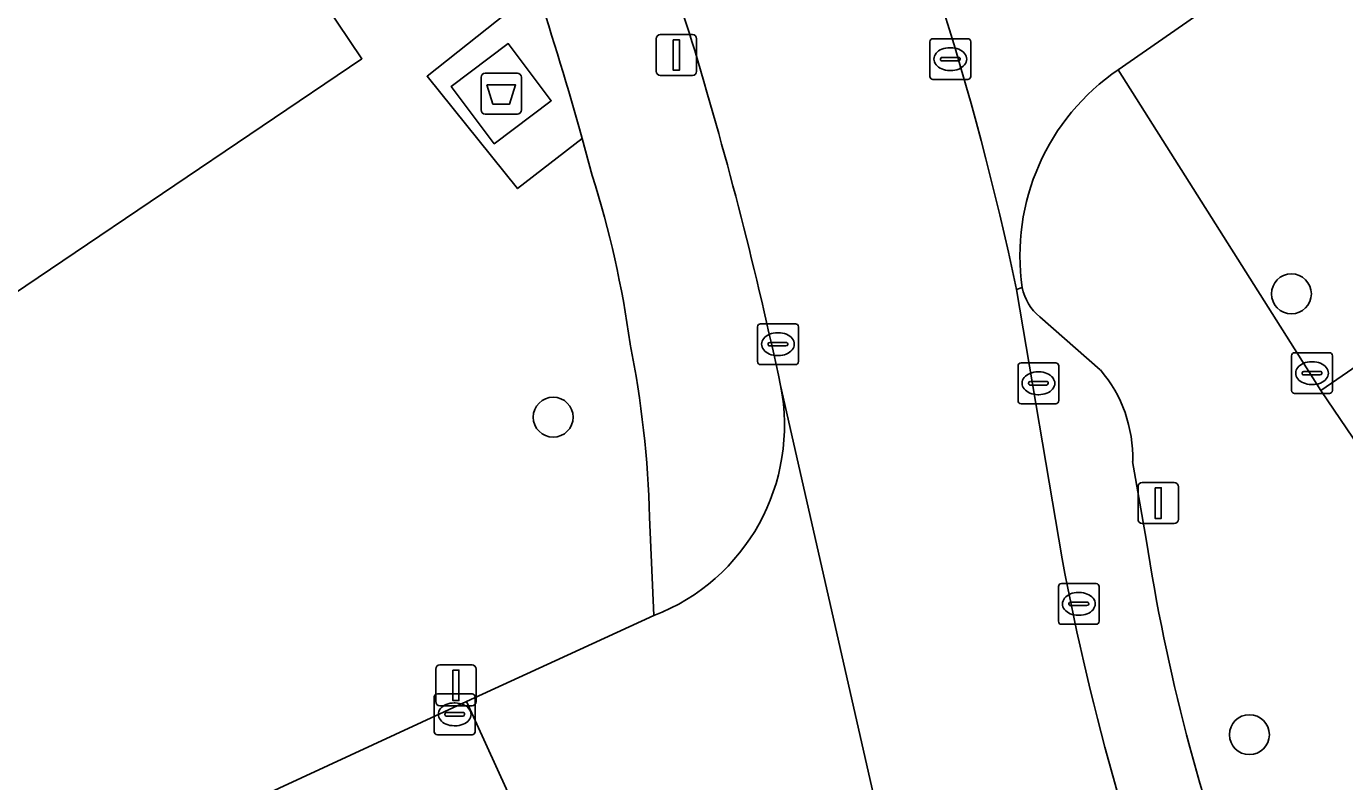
# Model space of a CAD drawing. Extents: x 157445 to 158888, y 383061 to 384688.
# Drawn here: x 157981.3 to 158013.62, y 383445.91 to 383464.42 of the extents above; entities that cross this region are included whole.
import ezdxf

# ---------------------------------------------------------------- set-up
doc = ezdxf.new("R2010")
doc.units = 0
for name, color, linetype in [('IMGEO_Afval_apart_plaats', 7, 'Continuous'), ('IMGEO_Boom', 7, 'Continuous'), ('IMGEO_Brandkraan', 7, 'Continuous'), ('IMGEO_Erf', 7, 'Continuous'), ('IMGEO_Kolk', 7, 'Continuous'), ('IMGEO_Lichtmast', 7, 'Continuous'), ('IMGEO_Pand', 7, 'Continuous'), ('IMGEO_Parkeervlak_open', 7, 'Continuous'), ('IMGEO_Rijbaan_lokaal_gesloten', 7, 'Continuous'), ('IMGEO_Rijbaan_lokaal_open', 7, 'Continuous'), ('IMGEO_Rioolput', 7, 'Continuous'), ('IMGEO_Voetpad_gesloten', 7, 'Continuous'), ('IMGEO_Voetpad_open', 7, 'Continuous')]:
    doc.layers.add(name, color=color, linetype=linetype)

msp = doc.modelspace()

# ---------------------------------------------------------------- linework, layer by layer
at = {"layer": 'IMGEO_Afval_apart_plaats'}
for p, q in [((157992.447, 383462.369), (157992.447, 383463.169)), ((157992.447, 383463.169), (157992.447, 383462.369)), ((157992.547, 383463.269), (157993.337, 383463.269)), ((157993.337, 383463.269), (157992.547, 383463.269)), ((157993.437, 383463.169), (157993.437, 383462.369)), ((157993.437, 383462.369), (157993.437, 383463.169)), ((157993.337, 383462.269), (157992.547, 383462.269)), ((157992.547, 383462.269), (157993.337, 383462.269))]:
    msp.add_line(p, q, dxfattribs=at)
msp.add_lwpolyline([(157992.59, 383462.983), (157993.294, 383462.983), (157993.145, 383462.513), (157992.739, 383462.513), (157992.59, 383462.983)], dxfattribs=at)
for centre, start, end in [((157992.547, 383463.169), 90, 180), ((157992.547, 383463.169), 90, 180), ((157993.337, 383463.169), 0, 90), ((157993.337, 383463.169), 360, 90), ((157992.547, 383462.369), 180, 270), ((157992.547, 383462.369), 180, 270), ((157993.337, 383462.369), 270, 0), ((157993.337, 383462.369), 270, 0)]:
    msp.add_arc(centre, 0.1, start, end, dxfattribs=at)
at = {"layer": 'IMGEO_Boom'}
for centre in [(158012.316, 383457.864), (157994.216, 383454.842), (158011.286, 383447.064)]:
    msp.add_circle(centre, 0.489, dxfattribs=at)
at = {"layer": 'IMGEO_Brandkraan'}
for p, q in [((158012.321, 383455.495), (158012.321, 383456.347)), ((158012.396, 383456.421), (158013.248, 383456.421)), ((158013.322, 383456.347), (158013.322, 383455.495)), ((158012.623, 383455.964), (158013.021, 383455.964)), ((158012.809, 383456.201), (158012.834, 383456.201)), ((158012.58, 383455.915), (158012.58, 383455.927)), ((158013.018, 383455.878), (158012.62, 383455.878)), ((158012.832, 383455.641), (158012.807, 383455.641)), ((158013.064, 383455.927), (158013.064, 383455.915)), ((158013.248, 383455.421), (158012.396, 383455.421))]:
    msp.add_line(p, q, dxfattribs=at)
for points in [[(158012.321, 383455.495), (158012.321, 383456.347)], [(158012.396, 383456.421), (158013.248, 383456.421)], [(158013.322, 383456.347), (158013.322, 383455.495)], [(158013.248, 383455.421), (158012.396, 383455.421)]]:
    msp.add_lwpolyline(points, dxfattribs=at)
for centre, radius, start, end in [((158012.398, 383456.345), 0.0765, 91.552, 178.448), ((158012.398, 383456.345), 0.0765, 91.552, 178.448), ((158013.246, 383456.345), 0.0765, 1.552, 88.448), ((158013.246, 383456.345), 0.0765, 1.552, 88.448), ((158012.62, 383455.924), 0.0403, 85.8775, 175.7526), ((158013.025, 383455.926), 0.0386, 1.7309, 96.639), ((158012.617, 383455.914), 0.0366, 178.938, 274.7102), ((158013.021, 383455.921), 0.043, 264.8664, 352.4533), ((158012.398, 383455.497), 0.0765, 181.552, 268.448), ((158012.398, 383455.497), 0.0765, 181.552, 268.448), ((158013.246, 383455.497), 0.0765, 271.552, 358.448), ((158013.246, 383455.497), 0.0765, 271.552, 358.448)]:
    msp.add_arc(centre, radius, start, end, dxfattribs=at)
for centre, major_axis, ratio, start_param, end_param in [((158012.808, 383455.921), (-0.387, 0.002), 0.722429, 4.712389, 7.853982), ((158012.833, 383455.921), (-0.39, 0.002), 0.717154, 1.570796, 4.712389)]:
    msp.add_ellipse(centre, major_axis=major_axis, ratio=ratio, start_param=start_param, end_param=end_param, dxfattribs=at)
at = {"layer": 'IMGEO_Erf'}
msp.add_lwpolyline([(157954.187, 383452.703), (157968.869, 383462.612), (157983.54, 383472.513), (157989.524, 383463.625), (157974.853, 383453.724), (157960.171, 383443.815), (157945.5, 383433.914), (157939.516, 383442.802)], close=True, dxfattribs=at)
for points in [[(158032.414, 383468.826), (158013.037, 383455.497), (158017.16, 383449.429), (158027.481, 383434.239), (158040.423, 383443.033), (158038.759, 383445.452), (158041.668, 383447.454), (158043.332, 383445.035), (158045.537, 383446.552), (158046.101, 383446.94), (158052.382, 383437.812), (158054.284, 383435.355)], [(157995.174, 383460.762), (157994.923, 383461.673), (157993.343, 383460.443), (157991.123, 383463.196), (157993.811, 383465.338)], [(157950.222, 383428.382), (157986.949, 383445.503), (157992.094, 383447.874), (157994.265, 383448.871), (157996.681, 383449.98), (157996.578, 383452.389)]]:
    msp.add_lwpolyline(points, dxfattribs=at)
for centre, radius, start, end in [((157971.601, 383453.288), 24.729, 7.7794, 17.5926), ((157971.75, 383451.761), 24.836, 1.4488, 11.3175)]:
    msp.add_arc(centre, radius, start, end, dxfattribs=at)
at = {"layer": 'IMGEO_Kolk'}
for p, q in [((157999.226, 383456.205), (157999.226, 383457.057)), ((157999.301, 383457.131), (158000.153, 383457.131)), ((158000.227, 383457.057), (158000.227, 383456.205)), ((157999.485, 383456.625), (157999.485, 383456.637)), ((157999.528, 383456.674), (157999.926, 383456.674)), ((157999.714, 383456.911), (157999.739, 383456.911)), ((157999.969, 383456.637), (157999.969, 383456.625)), ((157999.923, 383456.588), (157999.525, 383456.588)), ((157999.737, 383456.351), (157999.712, 383456.351)), ((158000.153, 383456.131), (157999.301, 383456.131)), ((158005.613, 383455.247), (158005.613, 383456.099)), ((158005.688, 383456.173), (158006.54, 383456.173)), ((158006.614, 383456.099), (158006.614, 383455.247)), ((158005.872, 383455.667), (158005.872, 383455.679)), ((158005.915, 383455.716), (158006.313, 383455.716)), ((158006.101, 383455.953), (158006.126, 383455.953)), ((158006.356, 383455.679), (158006.356, 383455.667)), ((158006.31, 383455.63), (158005.912, 383455.63)), ((158006.124, 383455.393), (158006.099, 383455.393)), ((158006.54, 383455.173), (158005.688, 383455.173)), ((157991.301, 383447.136), (157991.301, 383447.988)), ((157991.376, 383448.062), (157992.228, 383448.062)), ((157992.302, 383447.988), (157992.302, 383447.136)), ((157991.56, 383447.556), (157991.56, 383447.568)), ((157991.603, 383447.605), (157992.001, 383447.605)), ((157991.789, 383447.842), (157991.814, 383447.842)), ((157992.044, 383447.568), (157992.044, 383447.556)), ((157991.998, 383447.519), (157991.6, 383447.519)), ((157991.812, 383447.282), (157991.787, 383447.282)), ((157992.228, 383447.062), (157991.376, 383447.062))]:
    msp.add_line(p, q, dxfattribs=at)
for points in [[(157999.226, 383456.205), (157999.226, 383457.057)], [(157999.301, 383457.131), (158000.153, 383457.131)], [(158000.227, 383457.057), (158000.227, 383456.205)], [(158000.153, 383456.131), (157999.301, 383456.131)], [(158005.613, 383455.247), (158005.613, 383456.099)], [(158005.688, 383456.173), (158006.54, 383456.173)], [(158006.614, 383456.099), (158006.614, 383455.247)], [(158006.54, 383455.173), (158005.688, 383455.173)], [(157991.301, 383447.136), (157991.301, 383447.988)], [(157991.376, 383448.062), (157992.228, 383448.062)], [(157992.302, 383447.988), (157992.302, 383447.136)], [(157992.228, 383447.062), (157991.376, 383447.062)]]:
    msp.add_lwpolyline(points, dxfattribs=at)
for centre, radius, start, end in [((157999.303, 383457.055), 0.0765, 91.552, 178.448), ((157999.303, 383457.055), 0.0765, 91.552, 178.448), ((158000.151, 383457.055), 0.0765, 1.552, 88.448), ((158000.151, 383457.055), 0.0765, 1.552, 88.448), ((157999.525, 383456.634), 0.0403, 85.8775, 175.7526), ((157999.522, 383456.624), 0.0366, 178.938, 274.7102), ((157999.926, 383456.631), 0.043, 264.8664, 352.4533), ((157999.93, 383456.636), 0.0386, 1.7309, 96.639), ((157999.303, 383456.207), 0.0765, 181.552, 268.448), ((157999.303, 383456.207), 0.0765, 181.552, 268.448), ((158000.151, 383456.207), 0.0765, 271.552, 358.448), ((158000.151, 383456.207), 0.0765, 271.552, 358.448), ((158005.69, 383456.097), 0.0765, 91.552, 178.448), ((158005.69, 383456.097), 0.0765, 91.552, 178.448), ((158006.538, 383456.097), 0.0765, 1.552, 88.448), ((158006.538, 383456.097), 0.0765, 1.552, 88.448), ((158005.912, 383455.676), 0.0403, 85.8775, 175.7526), ((158005.909, 383455.666), 0.0366, 178.938, 274.7102), ((158006.313, 383455.673), 0.043, 264.8664, 352.4533), ((158006.317, 383455.678), 0.0386, 1.7309, 96.639), ((158005.69, 383455.249), 0.0765, 181.552, 268.448), ((158005.69, 383455.249), 0.0765, 181.552, 268.448), ((158006.538, 383455.249), 0.0765, 271.552, 358.448), ((158006.538, 383455.249), 0.0765, 271.552, 358.448), ((157991.378, 383447.986), 0.0765, 91.552, 178.448), ((157991.378, 383447.986), 0.0765, 91.552, 178.448), ((157992.226, 383447.986), 0.0765, 1.552, 88.448), ((157992.226, 383447.986), 0.0765, 1.552, 88.448), ((157991.6, 383447.565), 0.0403, 85.8775, 175.7526), ((157992.005, 383447.567), 0.0386, 1.7309, 96.639), ((157991.597, 383447.555), 0.0366, 178.938, 274.7102), ((157992.001, 383447.562), 0.043, 264.8664, 352.4533), ((157991.378, 383447.138), 0.0765, 181.552, 268.448), ((157991.378, 383447.138), 0.0765, 181.552, 268.448), ((157992.226, 383447.138), 0.0765, 271.552, 358.448), ((157992.226, 383447.138), 0.0765, 271.552, 358.448)]:
    msp.add_arc(centre, radius, start, end, dxfattribs=at)
for centre, major_axis, ratio, start_param, end_param in [((157999.713, 383456.631), (-0.387, 0.002), 0.722429, 4.712389, 7.853982), ((157999.738, 383456.631), (-0.39, 0.002), 0.717154, 1.570796, 4.712389), ((158006.1, 383455.673), (-0.387, 0.002), 0.722429, 4.712389, 7.853982), ((158006.125, 383455.673), (-0.39, 0.002), 0.717154, 1.570796, 4.712389), ((157991.788, 383447.562), (-0.387, 0.002), 0.722429, 4.712389, 7.853982), ((157991.813, 383447.562), (-0.39, 0.002), 0.717154, 1.570796, 4.712389)]:
    msp.add_ellipse(centre, major_axis=major_axis, ratio=ratio, start_param=start_param, end_param=end_param, dxfattribs=at)
at = {"layer": 'IMGEO_Lichtmast'}
for p, q in [((157996.741, 383463.315), (157996.741, 383464.115)), ((157996.741, 383464.115), (157996.741, 383463.315)), ((157996.841, 383464.215), (157997.631, 383464.215)), ((157997.631, 383464.215), (157996.841, 383464.215)), ((157997.731, 383464.115), (157997.731, 383463.315)), ((157997.731, 383463.315), (157997.731, 383464.115)), ((157997.631, 383463.215), (157996.841, 383463.215)), ((157996.841, 383463.215), (157997.631, 383463.215)), ((158008.555, 383452.338), (158008.555, 383453.138)), ((158008.555, 383453.138), (158008.555, 383452.338)), ((158008.655, 383453.238), (158009.445, 383453.238)), ((158009.445, 383453.238), (158008.655, 383453.238)), ((158009.545, 383453.138), (158009.545, 383452.338)), ((158009.545, 383452.338), (158009.545, 383453.138)), ((158009.445, 383452.238), (158008.655, 383452.238)), ((158008.655, 383452.238), (158009.445, 383452.238)), ((157991.336, 383447.873), (157991.336, 383448.673)), ((157991.336, 383448.673), (157991.336, 383447.873)), ((157991.436, 383448.773), (157992.226, 383448.773)), ((157992.226, 383448.773), (157991.436, 383448.773)), ((157992.326, 383448.673), (157992.326, 383447.873)), ((157992.326, 383447.873), (157992.326, 383448.673)), ((157992.226, 383447.773), (157991.436, 383447.773)), ((157991.436, 383447.773), (157992.226, 383447.773))]:
    msp.add_line(p, q, dxfattribs=at)
for points in [[(157997.161, 383464.09), (157997.311, 383464.09), (157997.311, 383463.34), (157997.161, 383463.34), (157997.161, 383464.09)], [(158008.975, 383453.113), (158009.125, 383453.113), (158009.125, 383452.363), (158008.975, 383452.363), (158008.975, 383453.113)], [(157991.756, 383448.648), (157991.906, 383448.648), (157991.906, 383447.898), (157991.756, 383447.898), (157991.756, 383448.648)]]:
    msp.add_lwpolyline(points, dxfattribs=at)
for centre, start, end in [((157996.841, 383464.115), 90, 180), ((157996.841, 383464.115), 90, 180), ((157997.631, 383464.115), 0, 90), ((157997.631, 383464.115), 360, 90), ((157996.841, 383463.315), 180, 270), ((157996.841, 383463.315), 180, 270), ((157997.631, 383463.315), 270, 0), ((157997.631, 383463.315), 270, 0), ((158008.655, 383453.138), 90, 180), ((158008.655, 383453.138), 90, 180), ((158009.445, 383453.138), 0, 90), ((158009.445, 383453.138), 360, 90), ((158008.655, 383452.338), 180, 270), ((158008.655, 383452.338), 180, 270), ((158009.445, 383452.338), 270, 0), ((158009.445, 383452.338), 270, 0), ((157991.436, 383448.673), 90, 180), ((157991.436, 383448.673), 90, 180), ((157992.226, 383448.673), 0, 90), ((157992.226, 383448.673), 360, 90), ((157991.436, 383447.873), 180, 270), ((157991.436, 383447.873), 180, 270), ((157992.226, 383447.873), 270, 0), ((157992.226, 383447.873), 270, 0)]:
    msp.add_arc(centre, 0.1, start, end, dxfattribs=at)
at = {"layer": 'IMGEO_Pand'}
msp.add_lwpolyline([(157974.853, 383453.724), (157989.524, 383463.625), (157983.54, 383472.513), (157968.869, 383462.612)], close=True, dxfattribs=at)
at = {"layer": 'IMGEO_Parkeervlak_open'}
for points in [[(158005.718, 383458.016), (158005.577, 383457.969), (158006.694, 383451.37)], [(158007.631, 383456), (158006.149, 383457.304)], [(158008.758, 383451.851), (158008.424, 383453.759)]]:
    msp.add_lwpolyline(points, dxfattribs=at)
for centre, radius, start, end in [((158006.884, 383458.235), 1.186, 190.6553, 231.7208), ((158005.12, 383453.851), 3.306, 358.4137, 40.5599), ((158054.133, 383458.692), 45.887, 188.5735, 200.8039), ((158067.511, 383462.816), 61.885, 190.65839, 201.43819)]:
    msp.add_arc(centre, radius, start, end, dxfattribs=at)
at = {"layer": 'IMGEO_Rijbaan_lokaal_gesloten'}
for points in [[(158006.694, 383451.37), (158005.577, 383457.969)], [(157999.792, 383455.615), (158002.349, 383444.372), (158002.912, 383442.704), (158004.525, 383438.354), (158009.908, 383440.197)]]:
    msp.add_lwpolyline(points, dxfattribs=at)
for centre, radius, start, end in [((157931.831, 383442.331), 75.386, 11.97242, 23.38412), ((157953.862, 383450.404), 45.834, 17.0264, 26.3126), ((157897.758, 383433.829), 104.334, 12.05271, 16.7084), ((158067.511, 383462.816), 61.885, 190.65839, 201.43819)]:
    msp.add_arc(centre, radius, start, end, dxfattribs=at)
at = {"layer": 'IMGEO_Rijbaan_lokaal_open'}
for points in [[(158008.072, 383463.356), (158010.93, 383465.347)], [(158005.577, 383457.969), (158005.718, 383458.016)], [(158002.912, 383442.704), (158002.349, 383444.372), (157999.792, 383455.615)], [(157996.681, 383449.98), (157994.265, 383448.871), (157992.094, 383447.874), (157994.076, 383443.525), (157996.535, 383444.659), (157998.111, 383445.386), (157998.224, 383445.465)], [(157990.708, 383441.929), (157994.076, 383443.525), (157992.094, 383447.874), (157986.949, 383445.503), (157950.222, 383428.382)]]:
    msp.add_lwpolyline(points, dxfattribs=at)
for centre, radius, start, end in [((157931.831, 383442.331), 75.386, 11.97242, 23.38412), ((158011.159, 383458.806), 5.498, 124.1575, 188.2644), ((157994.888, 383454.646), 4.999, 291.0217, 11.1734)]:
    msp.add_arc(centre, radius, start, end, dxfattribs=at)
at = {"layer": 'IMGEO_Rioolput'}
for p, q in [((158003.527, 383464.115), (158004.379, 383464.115)), ((158003.452, 383463.189), (158003.452, 383464.041)), ((158003.94, 383463.895), (158003.965, 383463.895)), ((158004.453, 383464.041), (158004.453, 383463.189)), ((158003.711, 383463.609), (158003.711, 383463.621)), ((158004.149, 383463.572), (158003.751, 383463.572)), ((158003.754, 383463.658), (158004.152, 383463.658)), ((158004.195, 383463.621), (158004.195, 383463.609)), ((158004.379, 383463.115), (158003.527, 383463.115)), ((158003.963, 383463.335), (158003.938, 383463.335)), ((158006.603, 383449.842), (158006.603, 383450.694)), ((158006.678, 383450.768), (158007.53, 383450.768)), ((158007.091, 383450.548), (158007.116, 383450.548)), ((158007.604, 383450.694), (158007.604, 383449.842)), ((158006.862, 383450.262), (158006.862, 383450.274)), ((158007.3, 383450.225), (158006.902, 383450.225)), ((158006.905, 383450.311), (158007.303, 383450.311)), ((158007.346, 383450.274), (158007.346, 383450.262)), ((158007.114, 383449.988), (158007.089, 383449.988)), ((158007.53, 383449.768), (158006.678, 383449.768))]:
    msp.add_line(p, q, dxfattribs=at)
for points in [[(158003.527, 383464.115), (158004.379, 383464.115)], [(158003.452, 383463.189), (158003.452, 383464.041)], [(158004.453, 383464.041), (158004.453, 383463.189)], [(158004.379, 383463.115), (158003.527, 383463.115)], [(158006.603, 383449.842), (158006.603, 383450.694)], [(158006.678, 383450.768), (158007.53, 383450.768)], [(158007.604, 383450.694), (158007.604, 383449.842)], [(158007.53, 383449.768), (158006.678, 383449.768)]]:
    msp.add_lwpolyline(points, dxfattribs=at)
for centre, radius, start, end in [((158003.529, 383464.039), 0.0765, 91.552, 178.448), ((158003.529, 383464.039), 0.0765, 91.552, 178.448), ((158004.377, 383464.039), 0.0765, 1.552, 88.448), ((158004.377, 383464.039), 0.0765, 1.552, 88.448), ((158003.751, 383463.618), 0.0403, 85.8775, 175.7526), ((158003.748, 383463.608), 0.0366, 178.938, 274.7102), ((158004.152, 383463.615), 0.043, 264.8664, 352.4533), ((158004.156, 383463.62), 0.0386, 1.7309, 96.639), ((158003.529, 383463.191), 0.0765, 181.552, 268.448), ((158003.529, 383463.191), 0.0765, 181.552, 268.448), ((158004.377, 383463.191), 0.0765, 271.552, 358.448), ((158004.377, 383463.191), 0.0765, 271.552, 358.448), ((158006.68, 383450.692), 0.0765, 91.552, 178.448), ((158006.68, 383450.692), 0.0765, 91.552, 178.448), ((158007.528, 383450.692), 0.0765, 1.552, 88.448), ((158007.528, 383450.692), 0.0765, 1.552, 88.448), ((158006.902, 383450.271), 0.0403, 85.8775, 175.7526), ((158006.899, 383450.261), 0.0366, 178.938, 274.7102), ((158007.303, 383450.268), 0.043, 264.8664, 352.4533), ((158007.307, 383450.273), 0.0386, 1.7309, 96.639), ((158006.68, 383449.844), 0.0765, 181.552, 268.448), ((158006.68, 383449.844), 0.0765, 181.552, 268.448), ((158007.528, 383449.844), 0.0765, 271.552, 358.448), ((158007.528, 383449.844), 0.0765, 271.552, 358.448)]:
    msp.add_arc(centre, radius, start, end, dxfattribs=at)
for centre, major_axis, ratio, start_param, end_param in [((158003.939, 383463.615), (-0.387, 0.002), 0.722429, 4.712389, 7.853982), ((158003.964, 383463.615), (-0.39, 0.002), 0.717154, 1.570796, 4.712389), ((158007.09, 383450.268), (-0.387, 0.002), 0.722429, 4.712389, 7.853982), ((158007.115, 383450.268), (-0.39, 0.002), 0.717154, 1.570796, 4.712389)]:
    msp.add_ellipse(centre, major_axis=major_axis, ratio=ratio, start_param=start_param, end_param=end_param, dxfattribs=at)
at = {"layer": 'IMGEO_Voetpad_gesloten'}
msp.add_lwpolyline([(157993.112, 383463.997), (157991.715, 383462.945), (157992.772, 383461.542), (157994.168, 383462.593)], close=True, dxfattribs=at)
at = {"layer": 'IMGEO_Voetpad_open'}
for points in [[(158014.707, 383467.951), (158014.251, 383467.733), (158013.925, 383467.527), (158012.114, 383466.171), (158010.93, 383465.347), (158008.072, 383463.356), (158013.037, 383455.497), (158032.414, 383468.826)], [(157993.811, 383465.338), (157991.123, 383463.196), (157993.343, 383460.443), (157994.923, 383461.673)], [(158014.423, 383447.57), (158017.16, 383449.429), (158013.037, 383455.497), (158008.072, 383463.356)], [(157994.923, 383461.673), (157995.174, 383460.762)], [(158006.149, 383457.304), (158007.631, 383456)], [(158008.424, 383453.759), (158008.758, 383451.851)], [(157996.578, 383452.389), (157996.681, 383449.98)]]:
    msp.add_lwpolyline(points, dxfattribs=at)
msp.add_lwpolyline([(157992.772, 383461.542), (157991.715, 383462.945), (157993.112, 383463.997), (157994.168, 383462.593)], close=True, dxfattribs=at)
for centre, radius, start, end in [((157953.862, 383450.404), 45.834, 17.0264, 26.3126), ((157920.953, 383441.231), 76.743, 15.44849, 18.30823), ((157920.953, 383441.231), 76.743, 15.44849, 18.30823), ((157897.758, 383433.829), 104.334, 12.05271, 16.7084), ((158011.159, 383458.806), 5.498, 124.1575, 188.2644), ((157971.601, 383453.288), 24.729, 7.7794, 17.5926), ((158006.884, 383458.235), 1.186, 190.6553, 231.7208), ((157971.75, 383451.761), 24.836, 1.4488, 11.3175), ((158005.12, 383453.851), 3.306, 358.4137, 40.5599), ((157994.888, 383454.646), 4.999, 291.0217, 11.1734), ((158054.133, 383458.692), 45.887, 188.5735, 200.8039)]:
    msp.add_arc(centre, radius, start, end, dxfattribs=at)

doc.saveas('drawing.dxf')
